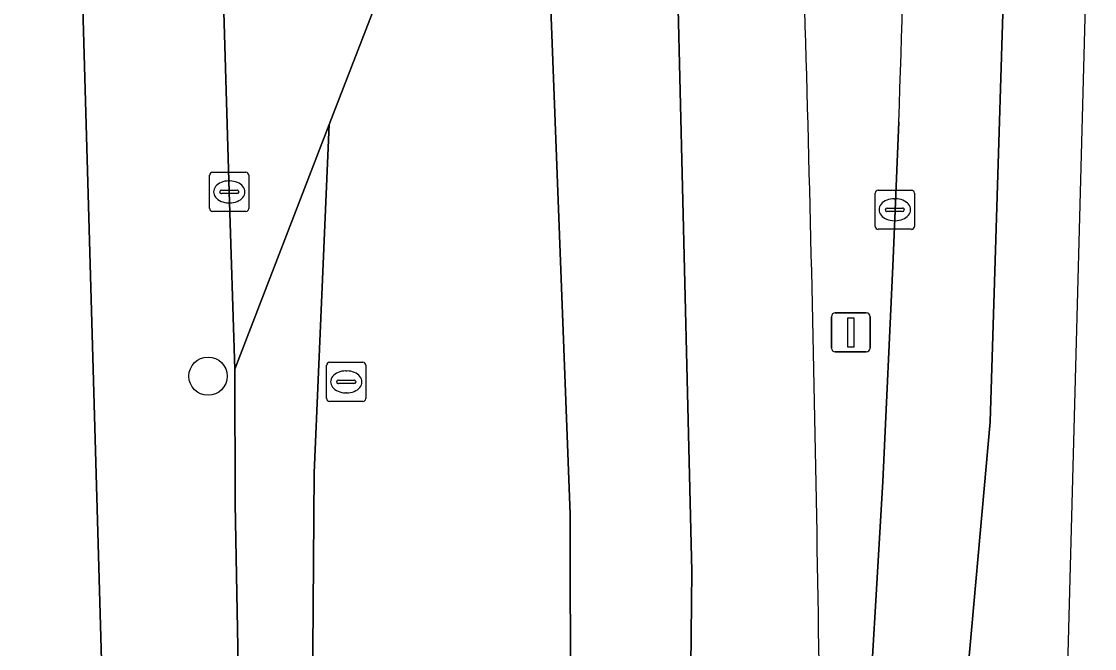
# Model space of a CAD drawing. Extents: x 162172 to 163187, y 382874 to 383685.
# Drawn here: x 163159.23 to 163186.65, y 383216.32 to 383232.33 of the extents above; entities that cross this region are included whole.
import ezdxf

# ---------------------------------------------------------------- set-up
doc = ezdxf.new("R2010")
doc.units = 0
for name, color, linetype in [('IMGEO_Berm_gesloten', 7, 'Continuous'), ('IMGEO_Boom', 7, 'Continuous'), ('IMGEO_Erf', 7, 'Continuous'), ('IMGEO_Fietspad_gesloten', 7, 'Continuous'), ('IMGEO_Fietspad_open', 7, 'Continuous'), ('IMGEO_Kolk', 7, 'Continuous'), ('IMGEO_Lichtmast', 7, 'Continuous'), ('IMGEO_Rijbaan_lokaal_gesloten', 7, 'Continuous'), ('IMGEO_Rijbaan_regionaal_gesloten', 7, 'Continuous'), ('IMGEO_Rioolput', 7, 'Continuous'), ('IMGEO_Voetpad_open', 7, 'Continuous')]:
    doc.layers.add(name, color=color, linetype=linetype)

msp = doc.modelspace()

# ---------------------------------------------------------------- linework, layer by layer
at = {"layer": 'IMGEO_Berm_gesloten'}
msp.add_lwpolyline([(163180.39, 383206.714), (163180.807, 383213.217), (163181.237, 383220.587), (163181.508, 383226.273), (163181.648, 383229.767)], dxfattribs=at)
for centre, radius, start, end in [((162520.992, 383252.127), 661.035, 358.061597, 359.259114), ((162089.78, 383200.439), 1089.942, 0.815176, 2.218999)]:
    msp.add_arc(centre, radius, start, end, dxfattribs=at)
at = {"layer": 'IMGEO_Boom'}
msp.add_circle((163164.001, 383223.275), 0.489, dxfattribs=at)
at = {"layer": 'IMGEO_Erf'}
msp.add_lwpolyline([(163161.526, 383207.385), (163160.795, 383232.984), (163160.002, 383246.311), (163159.893, 383248.853), (163149.786, 383248.385), (163149.918, 383245.907), (163137.886, 383245.121), (163137.847, 383245.119), (163134.239, 383245.124), (163130.716, 383245.776)], dxfattribs=at)
at = {"layer": 'IMGEO_Fietspad_gesloten'}
msp.add_lwpolyline([(163166.649, 383212.865), (163166.709, 383220.807), (163167.099, 383229.7), (163164.688, 383223.451), (163164.694, 383220.012), (163164.774, 383215.902), (163164.79, 383215.222), (163164.782, 383210.329), (163164.836, 383203.581), (163164.83, 383203.316), (163164.561, 383191.859), (163164.428, 383186.47), (163164.421, 383186.187), (163164.326, 383183.315)], dxfattribs=at)
at = {"layer": 'IMGEO_Fietspad_open'}
msp.add_lwpolyline([(163160.923, 383259.613), (163162.853, 383250), (163163.528, 383246.638), (163164.078, 383243.493), (163164.544, 383227.979), (163164.688, 383223.451), (163167.099, 383229.7), (163168.4, 383233.071)], dxfattribs=at)
at = {"layer": 'IMGEO_Kolk'}
for p, q in [((163164.042, 383227.553), (163164.042, 383228.405)), ((163164.117, 383228.479), (163164.969, 383228.479)), ((163165.043, 383228.405), (163165.043, 383227.553)), ((163164.344, 383228.022), (163164.742, 383228.022)), ((163164.53, 383228.259), (163164.555, 383228.259)), ((163181.121, 383228.024), (163181.973, 383228.024)), ((163164.301, 383227.973), (163164.301, 383227.985)), ((163164.739, 383227.936), (163164.341, 383227.936)), ((163164.785, 383227.985), (163164.785, 383227.973)), ((163181.046, 383227.098), (163181.046, 383227.95)), ((163181.534, 383227.804), (163181.559, 383227.804)), ((163182.047, 383227.95), (163182.047, 383227.098)), ((163164.969, 383227.479), (163164.117, 383227.479)), ((163164.553, 383227.699), (163164.528, 383227.699)), ((163181.305, 383227.518), (163181.305, 383227.53)), ((163181.743, 383227.481), (163181.345, 383227.481)), ((163181.348, 383227.567), (163181.746, 383227.567)), ((163181.789, 383227.53), (163181.789, 383227.518)), ((163181.557, 383227.244), (163181.532, 383227.244)), ((163181.973, 383227.024), (163181.121, 383227.024))]:
    msp.add_line(p, q, dxfattribs=at)
for points in [[(163164.042, 383227.553), (163164.042, 383228.405)], [(163164.117, 383228.479), (163164.969, 383228.479)], [(163165.043, 383228.405), (163165.043, 383227.553)], [(163181.121, 383228.024), (163181.973, 383228.024)], [(163181.046, 383227.098), (163181.046, 383227.95)], [(163182.047, 383227.95), (163182.047, 383227.098)], [(163164.969, 383227.479), (163164.117, 383227.479)], [(163181.973, 383227.024), (163181.121, 383227.024)]]:
    msp.add_lwpolyline(points, dxfattribs=at)
for centre, radius, start, end in [((163164.119, 383228.403), 0.0765, 91.552, 178.448), ((163164.119, 383228.403), 0.0765, 91.552, 178.448), ((163164.967, 383228.403), 0.0765, 1.552, 88.448), ((163164.967, 383228.403), 0.0765, 1.552, 88.448), ((163164.341, 383227.982), 0.0403, 85.8775, 175.7526), ((163164.746, 383227.984), 0.0386, 1.7309, 96.639), ((163181.123, 383227.948), 0.0765, 91.552, 178.448), ((163181.123, 383227.948), 0.0765, 91.552, 178.448), ((163181.971, 383227.948), 0.0765, 1.552, 88.448), ((163181.971, 383227.948), 0.0765, 1.552, 88.448), ((163164.338, 383227.972), 0.0366, 178.938, 274.7102), ((163164.742, 383227.979), 0.043, 264.8664, 352.4533), ((163164.119, 383227.555), 0.0765, 181.552, 268.448), ((163164.119, 383227.555), 0.0765, 181.552, 268.448), ((163164.967, 383227.555), 0.0765, 271.552, 358.448), ((163164.967, 383227.555), 0.0765, 271.552, 358.448), ((163181.345, 383227.527), 0.0403, 85.8775, 175.7526), ((163181.342, 383227.517), 0.0366, 178.938, 274.7102), ((163181.746, 383227.524), 0.043, 264.8664, 352.4533), ((163181.75, 383227.529), 0.0386, 1.7309, 96.639), ((163181.123, 383227.1), 0.0765, 181.552, 268.448), ((163181.123, 383227.1), 0.0765, 181.552, 268.448), ((163181.971, 383227.1), 0.0765, 271.552, 358.448), ((163181.971, 383227.1), 0.0765, 271.552, 358.448)]:
    msp.add_arc(centre, radius, start, end, dxfattribs=at)
for centre, major_axis, ratio, start_param, end_param in [((163164.529, 383227.979), (-0.387, 0.002), 0.722429, 4.712389, 7.853982), ((163164.554, 383227.979), (-0.39, 0.002), 0.717154, 1.570796, 4.712389), ((163181.533, 383227.524), (-0.387, 0.002), 0.722429, 4.712389, 7.853982), ((163181.558, 383227.524), (-0.39, 0.002), 0.717154, 1.570796, 4.712389)]:
    msp.add_ellipse(centre, major_axis=major_axis, ratio=ratio, start_param=start_param, end_param=end_param, dxfattribs=at)
at = {"layer": 'IMGEO_Lichtmast'}
for p, q in [((163179.926, 383223.993), (163179.926, 383224.793)), ((163179.926, 383224.793), (163179.926, 383223.993)), ((163180.026, 383224.893), (163180.816, 383224.893)), ((163180.816, 383224.893), (163180.026, 383224.893)), ((163180.916, 383224.793), (163180.916, 383223.993)), ((163180.916, 383223.993), (163180.916, 383224.793)), ((163180.816, 383223.893), (163180.026, 383223.893)), ((163180.026, 383223.893), (163180.816, 383223.893))]:
    msp.add_line(p, q, dxfattribs=at)
msp.add_lwpolyline([(163180.346, 383224.768), (163180.496, 383224.768), (163180.496, 383224.018), (163180.346, 383224.018), (163180.346, 383224.768)], dxfattribs=at)
for centre, start, end in [((163180.026, 383224.793), 90, 180), ((163180.026, 383224.793), 90, 180), ((163180.816, 383224.793), 0, 90), ((163180.816, 383224.793), 360, 90), ((163180.026, 383223.993), 180, 270), ((163180.026, 383223.993), 180, 270), ((163180.816, 383223.993), 270, 0), ((163180.816, 383223.993), 270, 0)]:
    msp.add_arc(centre, 0.1, start, end, dxfattribs=at)
at = {"layer": 'IMGEO_Rijbaan_lokaal_gesloten'}
for points in [[(163173.256, 383209.258), (163173.216, 383213.959), (163173.263, 383214.664), (163173.253, 383219.749), (163172.262, 383245.576)], [(163168.4, 383233.071), (163167.099, 383229.7), (163166.709, 383220.807), (163166.649, 383212.865), (163166.679, 383195.159), (163166.321, 383182.858), (163165.485, 383171.512), (163164.291, 383159.927), (163162.322, 383143.506), (163160.232, 383130.548), (163157.785, 383116.216), (163155.875, 383105.528), (163154.621, 383099.795), (163148.975, 383084.572)]]:
    msp.add_lwpolyline(points, dxfattribs=at)
at = {"layer": 'IMGEO_Rijbaan_regionaal_gesloten'}
msp.add_lwpolyline([(163176.18, 383201.214), (163176.36, 383218.296), (163175.704, 383245.265), (163172.262, 383245.576), (163173.253, 383219.749), (163173.263, 383214.664), (163173.216, 383213.959), (163173.256, 383209.258), (163173.267, 383208.055), (163173.125, 383197.218), (163172.697, 383185.967), (163172.112, 383175.19), (163170.352, 383151.769), (163167.365, 383123.436), (163165.336, 383108.348), (163161.483, 383083.657), (163159.439, 383071.897), (163162.796, 383071.166), (163165.71, 383088.65), (163169.125, 383111.846), (163171.372, 383129.018), (163174.339, 383155.631), (163175.147, 383176.399)], close=True, dxfattribs=at)
for points in [[(163178.805, 383244.956), (163175.704, 383245.265), (163176.36, 383218.296), (163176.18, 383201.214), (163175.147, 383176.399), (163174.339, 383155.631), (163171.372, 383129.018), (163169.125, 383111.846), (163165.71, 383088.65), (163162.796, 383071.166), (163165.986, 383070.471)], [(163183.986, 383222.106), (163184.488, 383238.308), (163184.769, 383244.897), (163184.762, 383244.898), (163181.971, 383245.146), (163181.971, 383243.579)], [(163186.584, 383244.725), (163184.769, 383244.897), (163184.488, 383238.308), (163183.986, 383222.106), (163182.637, 383207.098), (163181.964, 383195.767), (163181.185, 383187.216), (163180.276, 383177.791), (163179.45, 383168.953), (163177.54, 383148.894), (163176.658, 383139.724)], [(163166.971, 383070.256), (163170.131, 383069.567), (163172.428, 383083.029), (163174.02, 383093.378), (163175.612, 383103.726), (163178.537, 383127.319), (163182.776, 383167.261), (163183.531, 383174.763), (163184.285, 383182.266), (163185.511, 383198.678), (163186.649, 383241.35), (163186.584, 383244.725)], [(163181.648, 383229.767), (163181.508, 383226.273), (163181.237, 383220.587), (163180.807, 383213.217), (163180.39, 383206.714)], [(163181.964, 383195.767), (163182.637, 383207.098), (163183.986, 383222.106)]]:
    msp.add_lwpolyline(points, dxfattribs=at)
for centre, radius, start, end in [((162520.992, 383252.127), 661.035, 358.061597, 359.259114), ((162089.78, 383200.439), 1089.942, 0.815176, 2.218999)]:
    msp.add_arc(centre, radius, start, end, dxfattribs=at)
at = {"layer": 'IMGEO_Rioolput'}
for p, q in [((163167.031, 383222.703), (163167.031, 383223.555)), ((163167.106, 383223.629), (163167.958, 383223.629)), ((163167.519, 383223.409), (163167.544, 383223.409)), ((163168.032, 383223.555), (163168.032, 383222.703)), ((163167.29, 383223.123), (163167.29, 383223.135)), ((163167.728, 383223.086), (163167.33, 383223.086)), ((163167.333, 383223.172), (163167.731, 383223.172)), ((163167.774, 383223.135), (163167.774, 383223.123)), ((163167.542, 383222.849), (163167.517, 383222.849)), ((163167.958, 383222.629), (163167.106, 383222.629))]:
    msp.add_line(p, q, dxfattribs=at)
for points in [[(163167.031, 383222.703), (163167.031, 383223.555)], [(163167.106, 383223.629), (163167.958, 383223.629)], [(163168.032, 383223.555), (163168.032, 383222.703)], [(163167.958, 383222.629), (163167.106, 383222.629)]]:
    msp.add_lwpolyline(points, dxfattribs=at)
for centre, radius, start, end in [((163167.108, 383223.553), 0.0765, 91.552, 178.448), ((163167.108, 383223.553), 0.0765, 91.552, 178.448), ((163167.956, 383223.553), 0.0765, 1.552, 88.448), ((163167.956, 383223.553), 0.0765, 1.552, 88.448), ((163167.33, 383223.132), 0.0403, 85.8775, 175.7526), ((163167.327, 383223.122), 0.0366, 178.938, 274.7102), ((163167.731, 383223.129), 0.043, 264.8664, 352.4533), ((163167.735, 383223.134), 0.0386, 1.7309, 96.639), ((163167.108, 383222.705), 0.0765, 181.552, 268.448), ((163167.108, 383222.705), 0.0765, 181.552, 268.448), ((163167.956, 383222.705), 0.0765, 271.552, 358.448), ((163167.956, 383222.705), 0.0765, 271.552, 358.448)]:
    msp.add_arc(centre, radius, start, end, dxfattribs=at)
for centre, major_axis, ratio, start_param, end_param in [((163167.518, 383223.129), (-0.387, 0.002), 0.722429, 4.712389, 7.853982), ((163167.543, 383223.129), (-0.39, 0.002), 0.717154, 1.570796, 4.712389)]:
    msp.add_ellipse(centre, major_axis=major_axis, ratio=ratio, start_param=start_param, end_param=end_param, dxfattribs=at)
at = {"layer": 'IMGEO_Voetpad_open'}
for points in [[(163158.097, 383262.951), (163156.587, 383263.842), (163151.366, 383266.818), (163150.466, 383265.855), (163150.434, 383265.544), (163150.348, 383264.717), (163150.191, 383264.741), (163148.928, 383256.284), (163148.897, 383256.288), (163148.674, 383254.811), (163148.649, 383254.815), (163148.588, 383254.239), (163149.484, 383254.082), (163149.786, 383248.385), (163159.893, 383248.853), (163160.002, 383246.311), (163160.795, 383232.984), (163161.526, 383207.385), (163161.497, 383190.557), (163159.977, 383173.635), (163158.378, 383158.574), (163157.499, 383151.959), (163154.256, 383131.058), (163150.387, 383109.402)], [(163164.79, 383215.222), (163164.774, 383215.902), (163164.694, 383220.012), (163164.688, 383223.451), (163164.544, 383227.979), (163164.078, 383243.493)]]:
    msp.add_lwpolyline(points, dxfattribs=at)

doc.saveas('drawing.dxf')
